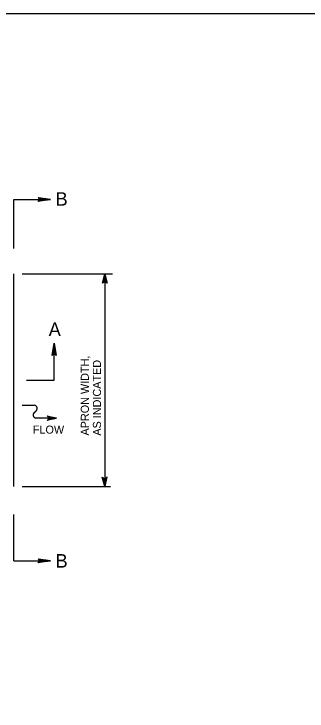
# Model space of a CAD drawing. Extents: x 636183 to 639890, y 299162 to 300538.
# Drawn here: x 638464.9 to 638573.5, y 299671.1 to 299929.4 of the extents above; entities that cross this region are included whole.
import ezdxf

# ---------------------------------------------------------------- set-up
doc = ezdxf.new("R2010")
doc.units = 0
doc.layers.add('1', color=7, linetype='Continuous')
doc.layers.add('Default', color=7, linetype='Continuous')

msp = doc.modelspace()

# ---------------------------------------------------------------- linework, layer by layer
at = {"layer": '1'}
msp.add_lwpolyline([(638969.91, 299365.45), (638969.91, 299929.45), (638183.91, 299929.45), (638183.91, 299365.45), (638969.91, 299365.45), (638969.91, 299391.81), (638769.91, 299391.81), (638769.91, 299456.49), (638969.91, 299456.49), (638969.91, 299485.45), (638769.91, 299485.45), (638769.91, 299365.45), (638848.72, 299365.45), (638848.72, 299391.81), (638848.72, 299365.45), (638925.72, 299365.45), (638925.72, 299391.81), (638925.72, 299379.49), (638969.91, 299379.49)], dxfattribs=at)
at = {"layer": 'Default'}
for p, q in [((638464.89, 299860.72), (638478.4, 299860.72)), ((638464.89, 299842.51), (638464.89, 299860.72)), ((638464.89, 299754.35), (638464.89, 299833.2)), ((638467.99, 299833.2), (638501.46, 299833.2)), ((638498.57, 299833.2), (638498.57, 299754.35)), ((638479.81, 299793.77), (638479.81, 299807.51)), ((638469.54, 299793.77), (638479.81, 299793.77)), ((638467.9, 299784.47), (638472.51, 299784.47)), ((638472.9, 299782.21), (638472.67, 299781.94)), ((638480.69, 299779.68), (638473.06, 299779.68)), ((638467.99, 299754.35), (638500.71, 299754.35)), ((638464.89, 299726.83), (638464.89, 299743.94)), ((638464.89, 299726.83), (638478.4, 299726.83))]:
    msp.add_line(p, q, dxfattribs=at)
for points in [[(638474.04, 299861.26), (638474.2, 299860.95), (638478.4, 299860.72), (638474.04, 299861.26), (638473.82, 299861.46), (638478.4, 299860.72), (638474.21, 299860.51), (638474.05, 299860.2), (638478.4, 299860.72), (638473.82, 299859.99), (638474.05, 299860.2)], [(638497.92, 299829.97), (638497.7, 299829.71), (638498.57, 299833.2), (638497.92, 299829.97), (638498.29, 299830.17), (638498.57, 299833.2), (638498.82, 299830.17), (638499.19, 299829.99), (638498.57, 299833.2), (638499.45, 299829.71), (638499.19, 299829.99)], [(638479.26, 299803.15), (638479.58, 299803.31), (638479.81, 299807.51), (638479.26, 299803.15), (638479.07, 299802.93), (638479.81, 299807.51), (638480.01, 299803.32), (638480.33, 299803.16), (638479.81, 299807.51), (638480.54, 299802.93), (638480.33, 299803.16)], [(638477.46, 299780.32), (638477.19, 299780.55), (638480.69, 299779.68), (638477.46, 299780.32), (638477.65, 299779.95), (638480.69, 299779.68), (638477.66, 299779.43), (638477.47, 299779.05), (638480.69, 299779.68), (638477.19, 299778.8), (638477.47, 299779.05)], [(638499.15, 299757.59), (638499.37, 299757.86), (638498.57, 299754.35), (638499.15, 299757.59), (638498.79, 299757.38), (638498.57, 299754.35), (638498.26, 299757.37), (638497.88, 299757.55), (638498.57, 299754.35), (638497.63, 299757.83), (638497.88, 299757.55)], [(638474.04, 299727.38), (638474.2, 299727.06), (638478.4, 299726.83), (638474.04, 299727.38), (638473.82, 299727.57), (638478.4, 299726.83), (638474.21, 299726.63), (638474.05, 299726.31), (638478.4, 299726.83), (638473.82, 299726.1), (638474.05, 299726.31)]]:
    msp.add_lwpolyline(points, dxfattribs=at)
for centre, start, end in [((638472.32, 299783.27), 298.5577, 81.0446), ((638473.25, 299780.87), 118.5577, 261.0446)]:
    msp.add_arc(centre, 1.21, start, end, dxfattribs=at)

# ---------------------------------------------------------------- texts
for s, height, p in [('B', 5, (638480.33, 299858.4)), ('A', 5, (638477.79, 299810.12)), ('FLOW', 2.998, (638471.91, 299773.91)), ('B', 5, (638480.33, 299724.29))]:
    msp.add_text(s, height=height, dxfattribs=at).set_placement(p)
for s, p in [('APRON WIDTH,', (638492.66, 299773.23)), ('AS INDICATED', (638497.15, 299773.18))]:
    msp.add_text(s, height=2.998, rotation=90, dxfattribs=at).set_placement(p)

doc.saveas('drawing.dxf')
